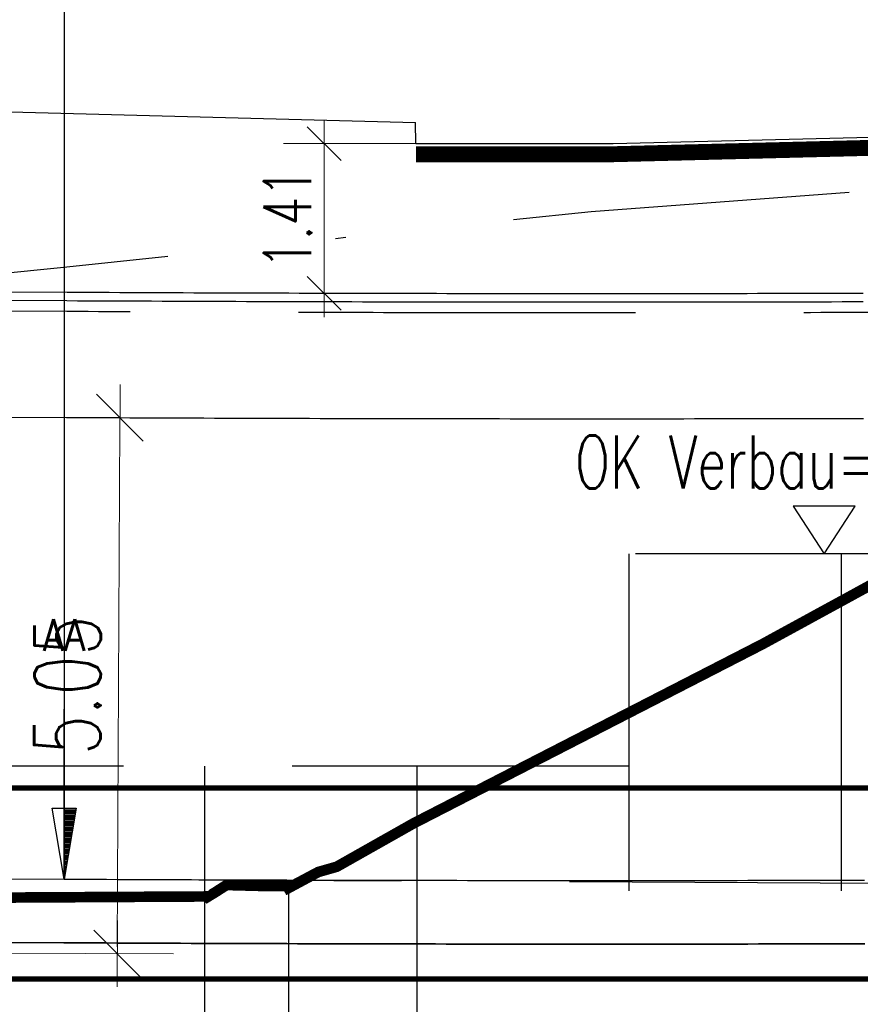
# Model space of a CAD drawing. Header units: metres. Extents: x 3458045 to 3462392, y 5482308 to 5484762.
# Tile 356 of 458: x 3461169.4 to 3461177.32, y 5483999.75 to 5484009.02. Entities that reach past the tile are written whole.
import ezdxf
from ezdxf.enums import TextEntityAlignment as Align

# ---------------------------------------------------------------- set-up
doc = ezdxf.new("R2010")
doc.units = ezdxf.units.M
doc.header["$PDMODE"] = 3
doc.header["$PDSIZE"] = 0.1
for name, pattern in [('AUSGEZOGEN', [2, 1, 1]), ('STRICHPUNKT2', [12.7, 6.35, -3.175, 0, -3.175]), ('VERDECKT', [9.525, 6.35, -3.175]), ('VERDECKT2', [4.7625, 3.175, -1.5875])]:
    doc.linetypes.add(name, pattern=pattern)
doc.layers.get('0').update_dxf_attribs({"linetype": 'CONTINUOUS'})
doc.layers.get('DEFPOINTS').update_dxf_attribs({"linetype": 'CONTINUOUS'})
for name, color, linetype in [('SP_BAUGRUBE-TEXT', 210, 'AUSGEZOGEN'), ('SP_BAUGRUBE-VERBAU', 210, 'AUSGEZOGEN'), ('SP_GELÄNDE-BESTAND', 251, 'CONTINUOUS'), ('SP_GELÄNDE-PLANUNG', 10, 'CONTINUOUS'), ('SP_GRADIENTE', 3, 'CONTINUOUS'), ('SP_Gradiente-Achse-6522', 92, 'STRICHPUNKT2'), ('SP_HW10', 170, 'VERDECKT'), ('SP_HW100', 170, 'VERDECKT'), ('SP_Tangentenband', 1, 'CONTINUOUS'), ('SP_Tunneldecke_L6-Verdeckt', 1, 'VERDECKT2'), ('SP_Tunneldecke_L7+8-Schnitt', 2, 'CONTINUOUS'), ('SP_Tunneldecke_Schutzebeton', 1, 'CONTINUOUS'), ('SP_Tunnelsohle_L6-Schnitt', 2, 'CONTINUOUS'), ('SP_VERM', 1, 'CONTINUOUS')]:
    doc.layers.add(name, color=color, linetype=linetype)
doc.layers.add('SP_HILF', color=6, linetype='CONTINUOUS', plot=False)
doc.layers.add('SP_Höhenplan-Beschriftung-Linien-Bestandsgelände', color=7, linetype='CONTINUOUS', lineweight=25)
doc.styles.add('SP_F', font='romans.shx', dxfattribs={"width": 0.7, "bigfont": 'sp_f.shx'})
doc.styles.get("Standard").update_dxf_attribs({"font": 'txt.shx'})
doc.dimstyles.new('SOFI18$0', dxfattribs={"dimtxt": 1.8, "dimasz": 0.18, "dimexe": 0.9, "dimexo": 0.625, "dimgap": 0.486, "dimtad": 1, "dimdec": 3, "dimrnd": 0.001, "dimzin": 1, "dimdsep": 46, "dimtxsty": 'SP_F', "dimblk1": 'SOF_BEMSTR1', "dimblk2": 'SOF_BEMSTR2', "dimsah": 1, "dimcen": 1.8, "dimse1": 1, "dimse2": 1, "dimclrd": 1, "dimclre": 1, "dimclrt": 7, "dimaunit": 2, "dimazin": 0, "dimtfac": 1, "dimtdec": 3, "dimtmove": 0, "dimatfit": 3, "dimfxl": 1, "dimtolj": 1, "dimtzin": 0, "dimlwd": 0, "dimlwe": 0, "dimarcsym": 0})
doc.dimstyles.new('SOFI25$0', dxfattribs={"dimtxt": 2.5, "dimasz": 0.25, "dimexe": 0.9, "dimexo": 0.625, "dimgap": 0.675, "dimtad": 1, "dimdec": 3, "dimrnd": 0.001, "dimzin": 1, "dimdsep": 46, "dimtxsty": 'SP_F', "dimblk1": 'SOF_BEMSTR1', "dimblk2": 'SOF_BEMSTR2', "dimsah": 1, "dimcen": 2.5, "dimse1": 1, "dimse2": 1, "dimclrd": 1, "dimclre": 1, "dimclrt": 1, "dimaunit": 2, "dimadec": 3, "dimazin": 0, "dimtfac": 1, "dimtdec": 3, "dimtmove": 0, "dimatfit": 3, "dimfxl": 1, "dimtolj": 1, "dimtzin": 0, "dimlwd": 0, "dimlwe": 0, "dimarcsym": 0})

# ---------------------------------------------------------------- blocks, each defined once
blk = doc.blocks.new('SYMB155')
at = {"color": 0, "linetype": 'ByBlock'}
for p, q in [((0, 0), (0, -2.4)), ((0, -0.02), (0.003, -0.02)), ((0, -0.04), (0.007, -0.04)), ((0, -0.06), (0.01, -0.06)), ((0, -0.08), (0.014, -0.08)), ((0, -0.1), (0.017, -0.1)), ((0, -0.12), (0.02, -0.12)), ((0, -0.14), (0.024, -0.14)), ((0, -0.16), (0.027, -0.16)), ((0, -0.18), (0.031, -0.18)), ((0, -0.2), (0.034, -0.2)), ((0, -0.22), (0.037, -0.22)), ((0, -0.24), (0.041, -0.24)), ((0, -0.26), (0.044, -0.26)), ((0, -0.28), (0.048, -0.28)), ((0, -0.3), (0.051, -0.3)), ((0, -0.32), (0.054, -0.32)), ((0, -0.34), (0.058, -0.34)), ((0, -0.36), (0.061, -0.36)), ((0, -0.38), (0.065, -0.38)), ((0, -0.4), (0.068, -0.4)), ((0, -0.42), (0.071, -0.42)), ((0, -0.44), (0.075, -0.44)), ((0, -0.46), (0.078, -0.46)), ((0, -0.48), (0.082, -0.48)), ((0, -0.5), (0.085, -0.5)), ((0, -0.52), (0.088, -0.52)), ((0, -0.54), (0.092, -0.54)), ((0, -0.56), (0.095, -0.56)), ((0, -0.58), (0.099, -0.58)), ((0, -0.6), (0.102, -0.6)), ((0, -0.62), (0.105, -0.62)), ((0, -0.64), (0.109, -0.64)), ((0, -0.66), (0.112, -0.66)), ((0, -0.68), (0.116, -0.68)), ((0, -0.7), (0.119, -0.7)), ((0, -0.72), (0.122, -0.72)), ((0, -0.74), (0.126, -0.74)), ((0, -0.76), (0.129, -0.76)), ((0, -0.78), (0.133, -0.78)), ((0, -0.8), (0.136, -0.8)), ((0, -0.82), (0.139, -0.82)), ((0, -0.84), (0.143, -0.84)), ((0, -0.86), (0.146, -0.86)), ((0, -0.88), (0.15, -0.88)), ((0, -0.9), (0.153, -0.9)), ((0, -0.92), (0.156, -0.92)), ((0, -0.94), (0.16, -0.94)), ((0, -0.96), (0.163, -0.96)), ((0, -0.98), (0.167, -0.98))]:
    blk.add_line(p, q, dxfattribs=at)
at = {"color": 0, "linetype": 'ByBlock', "flags": 128}
blk.add_lwpolyline([(0.17, -1), (0, 0), (-0.17, -1), (0.17, -1)], close=True, dxfattribs=at)
blk = doc.blocks.new('SOF_LEVELMARK_FINISHED')
at = {"color": 0, "linetype": 'Continuous'}
for p, q in [((0, 0), (-0.65, 1)), ((-0.65, 1), (0.65, 1)), ((0.65, 1), (0, 0))]:
    blk.add_line(p, q, dxfattribs=at)
blk = doc.blocks.new('SOF_BEMSTR1')
at = {"color": 0, "linetype": 'ByBlock', "lineweight": -2}
for p, q in [((0, 20), (0, -8.5)), ((3.535, 3.535), (-3.535, -3.535)), ((-5, 0), (5, 0))]:
    blk.add_line(p, q, dxfattribs=at)
blk = doc.blocks.new('SOF_BEMSTR2')
at = {"color": 0, "linetype": 'ByBlock', "lineweight": -2}
for p, q in [((0, -20), (0, 8.5)), ((3.535, 3.535), (-3.535, -3.535)), ((-5, 0), (5, 0))]:
    blk.add_line(p, q, dxfattribs=at)
blk = doc.blocks.new('*D384')
at = {"layer": 'DEFPOINTS', "color": 0, "linetype": 'AUSGEZOGEN', "transparency": 16777216}
for p in [(3461169.746, 5484005.2782), (3461169.022, 5484000.2321), (3461170.3193, 5484000.2257)]:
    blk.add_point(p, dxfattribs=at)
at = {"layer": 'SP_VERM', "color": 1, "linetype": 'AUSGEZOGEN', "lineweight": 0, "transparency": 16777216}
blk.add_line((3461170.3443, 5484005.2127), (3461170.3197, 5484000.2881), dxfattribs=at)
at = {"layer": 'SP_VERM', "color": 1, "linetype": 'AUSGEZOGEN', "lineweight": 0, "transparency": 16777216, "xscale": 0.0625, "yscale": 0.0625, "zscale": 0.0625}
for name, p, rotation in [('SOF_BEMSTR1', (3461170.3446, 5484005.2752), 89.71383150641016), ('SOF_BEMSTR2', (3461170.3193, 5484000.2257), 269.7138315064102)]:
    blk.add_blockref(name, p, dxfattribs=dict(at, rotation=rotation))
at = {"layer": 'SP_VERM', "color": 1, "linetype": 'AUSGEZOGEN', "transparency": 16777216, "insert": (3461169.8507, 5484002.7528), "char_height": 0.625, "attachment_point": 5, "rotation": 89.71383, "style": 'SP_F'}
blk.add_mtext('\\A1;\\A1;5.05{\\H.7x;\\S^ ;}', dxfattribs=at)
blk = doc.blocks.new('*D397')
at = {"layer": 'DEFPOINTS', "color": 0, "linetype": 'AUSGEZOGEN', "transparency": 16777216}
for p in [(3461172.9549, 5484007.8568), (3461172.2701, 5484006.4467), (3461172.9549, 5484006.4467)]:
    blk.add_point(p, dxfattribs=at)
at = {"layer": 'SP_VERM', "color": 1, "linetype": 'AUSGEZOGEN', "lineweight": 0, "transparency": 16777216}
blk.add_line((3461172.2701, 5484007.8118), (3461172.2701, 5484006.4917), dxfattribs=at)
at = {"layer": 'SP_VERM', "color": 1, "linetype": 'AUSGEZOGEN', "lineweight": 0, "transparency": 16777216, "xscale": 0.0450000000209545, "yscale": 0.0450000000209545, "zscale": 0.0450000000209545}
for name, p, rotation in [('SOF_BEMSTR2', (3461172.2701, 5484007.8568), 90), ('SOF_BEMSTR1', (3461172.2701, 5484006.4467), 270)]:
    blk.add_blockref(name, p, dxfattribs=dict(at, rotation=rotation))
at = {"layer": 'SP_VERM', "color": 7, "linetype": 'AUSGEZOGEN', "transparency": 16777216, "insert": (3461171.9236, 5484007.1518), "char_height": 0.45, "attachment_point": 5, "rotation": 90, "style": 'SP_F'}
blk.add_mtext('\\A1;\\A1;1.41{\\H.7x;\\S^ ;}', dxfattribs=at)

msp = doc.modelspace()

# ---------------------------------------------------------------- linework, layer by layer
at = {"layer": 'SP_BAUGRUBE-VERBAU', "linetype": 'VERDECKT2'}
for p, q in [((3461175.1417, 5484003.9926), (3461175.1417, 5483993.1369)), ((3461183.1417, 5484003.9926), (3461175.1417, 5484003.9926)), ((3461177.1417, 5484003.9926), (3461177.1417, 5483993.1369)), ((3461175.1417, 5484001.9926), (3461162.7094, 5484001.9926)), ((3461171.1417, 5484001.9926), (3461171.1417, 5483993.1369)), ((3461173.1417, 5484001.9926), (3461173.1417, 5483993.1369))]:
    msp.add_line(p, q, dxfattribs=at)
at = {"layer": 'SP_GELÄNDE-BESTAND', "const_width": 0.1}
msp.add_lwpolyline([(3461169.1844, 5484000.7531), (3461171.1637, 5484000.7642), (3461171.1694, 5484000.7586), (3461171.2351, 5484000.7985), (3461171.3497, 5484000.8718), (3461171.732, 5484000.8618), (3461171.9235, 5484000.8625), (3461171.9335, 5484000.8434), (3461172.2144, 5484000.9945), (3461172.388, 5484001.044), (3461173.1096, 5484001.4515), (3461174.1844, 5484002.0034), (3461176.4046, 5484003.1436), (3461178.4571, 5484004.2643), (3461179.17, 5484004.6505), (3461179.1844, 5484004.652), (3461180.4155, 5484004.7871), (3461180.783, 5484004.7871), (3461181.9652, 5484004.7871), (3461182.0104, 5484004.7871), (3461183.9349, 5484004.7871), (3461184.1844, 5484004.7871), (3461186.2954, 5484004.7871), (3461187.1142, 5484004.793)], dxfattribs=at)
at = {"layer": 'SP_GELÄNDE-PLANUNG', "color": 2}
for p in [(3461166.6304, 5484008.2271), (3461173.1345, 5484007.8568)]:
    msp.add_line(p, (3461173.1304, 5484008.0568), dxfattribs=at)
at = {"layer": 'SP_GELÄNDE-PLANUNG', "color": 253, "linetype": 'AUSGEZOGEN', "const_width": 0.15}
msp.add_lwpolyline([(3461173.1345, 5484007.7568), (3461174.9927, 5484007.7568), (3461184.3099, 5484007.9869)], dxfattribs=at)
at = {"layer": 'SP_GELÄNDE-PLANUNG', "color": 2}
msp.add_lwpolyline([(3461173.1345, 5484007.8568), (3461174.9915, 5484007.8568), (3461184.3075, 5484008.0868)], dxfattribs=at)
at = {"layer": 'SP_GRADIENTE'}
msp.add_lwpolyline([(3461143.9685, 5484001.0571), (3461169.8189, 5484000.9278), (3461169.9189, 5484000.9273), (3461170.0189, 5484000.9268), (3461170.1189, 5484000.9263), (3461170.2189, 5484000.9259), (3461170.3189, 5484000.9254), (3461170.4189, 5484000.925), (3461170.5189, 5484000.9245), (3461170.6189, 5484000.9241), (3461170.7189, 5484000.9237), (3461170.8189, 5484000.9233), (3461170.9189, 5484000.9229), (3461171.0189, 5484000.9225), (3461171.1189, 5484000.9221), (3461171.2189, 5484000.9218), (3461171.3189, 5484000.9214), (3461171.4189, 5484000.9211), (3461171.5189, 5484000.9207), (3461171.6189, 5484000.9204), (3461171.7189, 5484000.9201), (3461171.8189, 5484000.9198), (3461171.9189, 5484000.9195), (3461172.0189, 5484000.9192), (3461172.1189, 5484000.9189), (3461172.2189, 5484000.9187), (3461172.3189, 5484000.9184), (3461172.4189, 5484000.9182), (3461172.5189, 5484000.9179), (3461172.6189, 5484000.9177), (3461172.7189, 5484000.9175), (3461172.8189, 5484000.9173), (3461172.9189, 5484000.9171), (3461173.0189, 5484000.9169), (3461173.1189, 5484000.9167), (3461173.2189, 5484000.9165), (3461173.3189, 5484000.9164), (3461173.4189, 5484000.9162), (3461173.5189, 5484000.9161), (3461173.6189, 5484000.916), (3461173.7189, 5484000.9158), (3461173.8189, 5484000.9157), (3461173.9189, 5484000.9156), (3461174.0189, 5484000.9155), (3461174.1189, 5484000.9155), (3461174.2189, 5484000.9154), (3461174.3189, 5484000.9153), (3461174.4189, 5484000.9153), (3461174.5189, 5484000.9152), (3461174.6189, 5484000.9152), (3461174.7189, 5484000.9152), (3461174.8189, 5484000.9152), (3461174.8619, 5484000.9152), (3461174.9619, 5484000.9152), (3461175.0619, 5484000.9152), (3461175.1619, 5484000.9152), (3461175.2619, 5484000.9153), (3461175.3619, 5484000.9153), (3461175.4619, 5484000.9154), (3461175.5619, 5484000.9154), (3461175.6619, 5484000.9155), (3461175.7619, 5484000.9156), (3461175.8619, 5484000.9157), (3461175.9619, 5484000.9158), (3461176.0619, 5484000.9159), (3461176.1619, 5484000.916), (3461176.2619, 5484000.9162), (3461176.3619, 5484000.9163), (3461176.4619, 5484000.9165), (3461176.5619, 5484000.9166), (3461176.6619, 5484000.9168), (3461176.7619, 5484000.917), (3461176.8619, 5484000.9172), (3461176.9619, 5484000.9174), (3461177.0619, 5484000.9176), (3461177.1619, 5484000.9178), (3461177.2619, 5484000.918), (3461177.3619, 5484000.9183)], dxfattribs=at)
at = {"layer": 'SP_Gradiente-Achse-6522', "ltscale": 0.5, "flags": 128}
msp.add_lwpolyline([(3461154.7845, 5484005.5221), (3461159.7845, 5484005.6371), (3461164.7845, 5484006.1642), (3461169.7845, 5484006.6912), (3461174.7845, 5484007.2183), (3461179.7845, 5484007.5894), (3461184.7845, 5484007.7385), (3461189.7845, 5484007.8473), (3461194.7845, 5484007.9524), (3461199.7845, 5484008.0576), (3461204.7845, 5484008.1637), (3461209.7845, 5484008.2711), (3461214.7845, 5484008.3803), (3461219.7845, 5484008.4914), (3461224.7845, 5484008.6048), (3461229.7845, 5484008.7207), (3461234.7845, 5484008.8394), (3461239.8794, 5484008.9265), (3461244.8794, 5484009.0516), (3461249.7845, 5484009.215), (3461254.7845, 5484009.3479), (3461259.7845, 5484009.4852), (3461264.7845, 5484009.6273), (3461269.7845, 5484009.7744), (3461274.7845, 5484009.9266), (3461279.7845, 5484010.0833), (3461284.7845, 5484010.2431), (3461289.7845, 5484010.4056), (3461294.7845, 5484010.5707), (3461299.7845, 5484010.7382), (3461304.7845, 5484010.908), (3461309.7845, 5484011.08), (3461314.7845, 5484011.254), (3461319.7845, 5484011.4298), (3461324.7845, 5484011.6084), (3461329.7845, 5484011.7878), (3461334.7845, 5484011.9671), (3461339.7845, 5484012.1464), (3461344.7845, 5484012.3256), (3461349.7845, 5484012.5049), (3461354.7845, 5484012.6841), (3461359.7845, 5484012.8633), (3461364.7845, 5484013.0425), (3461369.7845, 5484013.2216), (3461374.7845, 5484013.4007), (3461379.7845, 5484013.5798), (3461384.7845, 5484013.7588), (3461389.7845, 5484013.9379), (3461394.7845, 5484014.1169), (3461399.7845, 5484014.2958), (3461404.7845, 5484014.4749), (3461409.7845, 5484014.6557), (3461414.7845, 5484014.8386), (3461419.7845, 5484015.0216), (3461424.7845, 5484015.1987), (3461429.7845, 5484015.3693), (3461434.7845, 5484015.5329), (3461439.7845, 5484015.6881), (3461444.7845, 5484015.8345), (3461449.7845, 5484015.972), (3461454.7845, 5484016.1008), (3461459.7845, 5484016.2207), (3461464.7845, 5484016.3317), (3461469.7845, 5484016.4339), (3461474.7845, 5484016.5273), (3461479.7845, 5484016.6119), (3461484.7845, 5484016.6876), (3461489.7845, 5484016.7545), (3461494.7845, 5484016.8125), (3461499.7845, 5484016.8617), (3461504.7845, 5484016.9021), (3461509.7845, 5484016.9337), (3461514.7845, 5484016.9564), (3461519.7845, 5484016.9703), (3461524.7845, 5484016.9753), (3461529.7845, 5484016.9715), (3461534.7845, 5484016.9585), (3461539.7845, 5484016.9367), (3461544.7845, 5484016.915), (3461549.7845, 5484016.8975), (3461554.7845, 5484016.8843), (3461559.7845, 5484016.8754), (3461564.7845, 5484016.8709), (3461569.7845, 5484016.8708), (3461574.7845, 5484016.875), (3461579.7845, 5484016.8835), (3461584.7845, 5484016.8964), (3461589.7845, 5484016.9137), (3461594.7845, 5484016.9353), (3461599.7845, 5484016.9612), (3461604.7845, 5484016.9903), (3461609.7845, 5484017.0196), (3461614.7845, 5484017.0488), (3461619.7845, 5484017.0781), (3461624.7845, 5484017.1073)], dxfattribs=at)
at = {"layer": 'SP_HILF', "color": 1}
msp.add_lwpolyline([(3461177.3634, 5484000.3183), (3461177.2633, 5484000.318), (3461177.1633, 5484000.3178), (3461177.0632, 5484000.3176), (3461176.9632, 5484000.3174), (3461176.8631, 5484000.3172), (3461176.763, 5484000.317), (3461176.663, 5484000.3168), (3461176.5629, 5484000.3166), (3461176.4629, 5484000.3165), (3461176.3628, 5484000.3163), (3461176.2627, 5484000.3162), (3461176.1627, 5484000.316), (3461176.0626, 5484000.3159), (3461175.9626, 5484000.3158), (3461175.8625, 5484000.3157), (3461175.7624, 5484000.3156), (3461175.6624, 5484000.3155), (3461175.5623, 5484000.3154), (3461175.4623, 5484000.3154), (3461175.3622, 5484000.3153), (3461175.2621, 5484000.3153), (3461175.1621, 5484000.3152), (3461175.062, 5484000.3152), (3461174.962, 5484000.3152), (3461174.8619, 5484000.3152), (3461174.7188, 5484000.3152), (3461174.6187, 5484000.3152), (3461174.5187, 5484000.3152), (3461174.4186, 5484000.3153), (3461174.3186, 5484000.3153), (3461174.2185, 5484000.3154), (3461174.1184, 5484000.3155), (3461174.0184, 5484000.3155), (3461173.9183, 5484000.3156), (3461173.8183, 5484000.3157), (3461173.7182, 5484000.3158), (3461173.6182, 5484000.316), (3461173.5181, 5484000.3161), (3461173.418, 5484000.3162), (3461173.318, 5484000.3164), (3461173.2179, 5484000.3165), (3461173.1179, 5484000.3167), (3461173.0178, 5484000.3169), (3461172.9177, 5484000.3171), (3461172.8177, 5484000.3173), (3461172.7176, 5484000.3175), (3461172.6176, 5484000.3177), (3461172.5175, 5484000.3179), (3461172.4174, 5484000.3182), (3461172.3174, 5484000.3184), (3461172.2173, 5484000.3187), (3461172.1173, 5484000.3189), (3461172.0172, 5484000.3192), (3461171.9171, 5484000.3195), (3461171.8171, 5484000.3198), (3461171.717, 5484000.3201), (3461171.617, 5484000.3204), (3461171.5169, 5484000.3207), (3461171.4168, 5484000.3211), (3461171.3168, 5484000.3214), (3461171.2167, 5484000.3218), (3461171.1167, 5484000.3221), (3461171.0166, 5484000.3225), (3461170.9165, 5484000.3229), (3461170.8165, 5484000.3233), (3461170.7164, 5484000.3237), (3461170.6164, 5484000.3241), (3461170.5163, 5484000.3245), (3461170.4162, 5484000.325), (3461170.3162, 5484000.3254), (3461170.2161, 5484000.3259), (3461170.1161, 5484000.3264), (3461170.016, 5484000.3268), (3461169.916, 5484000.3273), (3461169.8159, 5484000.3278), (3461165.7254, 5484000.3483)], dxfattribs=at)
at = {"layer": 'SP_HW10', "lineweight": 30, "const_width": 0.05}
msp.add_lwpolyline([(3460947.0765, 5483999.9867), (3461463.4646, 5483999.9867)], dxfattribs=at)
at = {"layer": 'SP_HW100', "lineweight": 30, "const_width": 0.05}
msp.add_lwpolyline([(3460947.0765, 5484001.7867), (3461463.4646, 5484001.7867)], dxfattribs=at)
at = {"layer": 'SP_Höhenplan-Beschriftung-Linien-Bestandsgelände'}
msp.add_line((3461171.9335, 5484000.8434), (3461171.9335, 5483956.0493), dxfattribs=at)
at = {"layer": 'SP_Tangentenband', "color": 1}
msp.add_line((3461169.819, 5484036.6433), (3461169.819, 5484000.9278), dxfattribs=at)
at = {"layer": 'SP_Tangentenband', "color": 7, "linetype": 'VERDECKT2'}
msp.add_lwpolyline([(3461169.8189, 5484000.9278), (3461202.319, 5484000.7653), (3461234.819, 5484002.6973)], dxfattribs=at)
at = {"layer": 'SP_Tunneldecke_L6-Verdeckt', "flags": 128}
msp.add_lwpolyline([(3461167.2655, 5484006.2906), (3461169.8457, 5484006.2777), (3461169.9454, 5484006.2772), (3461170.0449, 5484006.2768), (3461170.1443, 5484006.2763), (3461170.2438, 5484006.2758), (3461170.3433, 5484006.2754), (3461170.4428, 5484006.2749), (3461170.5422, 5484006.2745), (3461170.6417, 5484006.2741), (3461170.7412, 5484006.2737), (3461170.8406, 5484006.2733), (3461170.9401, 5484006.2729), (3461171.0396, 5484006.2725), (3461171.139, 5484006.2721), (3461171.2385, 5484006.2717), (3461171.338, 5484006.2714), (3461171.4374, 5484006.271), (3461171.5369, 5484006.2707), (3461171.6364, 5484006.2704), (3461171.7359, 5484006.2701), (3461171.8353, 5484006.2698), (3461171.9348, 5484006.2695), (3461172.0343, 5484006.2692), (3461172.1337, 5484006.2689), (3461172.2332, 5484006.2686), (3461172.3327, 5484006.2684), (3461172.4321, 5484006.2681), (3461172.5316, 5484006.2679), (3461172.6311, 5484006.2677), (3461172.7306, 5484006.2675), (3461172.83, 5484006.2672), (3461172.9295, 5484006.2671), (3461173.029, 5484006.2669), (3461173.1284, 5484006.2667), (3461173.2279, 5484006.2665), (3461173.3274, 5484006.2664), (3461173.4268, 5484006.2662), (3461173.5263, 5484006.2661), (3461173.6258, 5484006.266), (3461173.7252, 5484006.2658), (3461173.8247, 5484006.2657), (3461173.9242, 5484006.2656), (3461174.0237, 5484006.2655), (3461174.1231, 5484006.2655), (3461174.2226, 5484006.2654), (3461174.3221, 5484006.2653), (3461174.4215, 5484006.2653), (3461174.521, 5484006.2652), (3461174.6205, 5484006.2652), (3461174.7199, 5484006.2652), (3461174.8194, 5484006.2652), (3461174.8621, 5484006.2652), (3461174.9617, 5484006.2652), (3461175.0611, 5484006.2652), (3461175.1606, 5484006.2652), (3461175.2601, 5484006.2653), (3461175.3596, 5484006.2653), (3461175.459, 5484006.2654), (3461175.5585, 5484006.2654), (3461175.658, 5484006.2655), (3461175.7574, 5484006.2656), (3461175.8569, 5484006.2657), (3461175.9564, 5484006.2658), (3461176.0558, 5484006.2659), (3461176.1553, 5484006.266), (3461176.2548, 5484006.2662), (3461176.3542, 5484006.2663), (3461176.4537, 5484006.2665), (3461176.5532, 5484006.2666), (3461176.6527, 5484006.2668), (3461176.7521, 5484006.267), (3461176.8516, 5484006.2672), (3461176.9511, 5484006.2674), (3461177.0505, 5484006.2676), (3461177.15, 5484006.2678), (3461177.2495, 5484006.268), (3461177.3489, 5484006.2683), (3461177.4484, 5484006.2685), (3461177.5479, 5484006.2688), (3461177.6474, 5484006.2691), (3461177.7468, 5484006.2693), (3461177.8463, 5484006.2696), (3461177.9458, 5484006.2699), (3461178.0452, 5484006.2702), (3461178.1447, 5484006.2706), (3461178.2442, 5484006.2709), (3461178.3436, 5484006.2712), (3461178.4431, 5484006.2716), (3461178.5426, 5484006.2719), (3461178.642, 5484006.2723), (3461178.7415, 5484006.2727), (3461178.841, 5484006.2731), (3461178.9405, 5484006.2735), (3461179.0399, 5484006.2739), (3461179.1394, 5484006.2743), (3461179.2389, 5484006.2747), (3461179.3383, 5484006.2752), (3461179.4378, 5484006.2756), (3461179.5373, 5484006.2761), (3461179.6367, 5484006.2766), (3461179.7362, 5484006.277), (3461179.8357, 5484006.2775), (3461179.9352, 5484006.278), (3461180.0346, 5484006.2785), (3461180.1341, 5484006.279), (3461180.2336, 5484006.2796), (3461180.333, 5484006.2801), (3461180.4325, 5484006.2807), (3461180.532, 5484006.2812), (3461180.6314, 5484006.2818), (3461180.7309, 5484006.2824), (3461180.8304, 5484006.2829), (3461180.9299, 5484006.2835), (3461181.0293, 5484006.2841), (3461181.1288, 5484006.2848), (3461181.2283, 5484006.2854), (3461181.3277, 5484006.286), (3461181.4272, 5484006.2867), (3461181.5267, 5484006.2873), (3461181.6261, 5484006.288), (3461181.7256, 5484006.2887), (3461181.8251, 5484006.2894), (3461181.9245, 5484006.2901), (3461182.024, 5484006.2908), (3461182.1235, 5484006.2915), (3461182.223, 5484006.2922), (3461182.3224, 5484006.2929), (3461182.4219, 5484006.2937), (3461182.5214, 5484006.2944), (3461182.6208, 5484006.2952), (3461182.7203, 5484006.296), (3461182.8198, 5484006.2968), (3461182.9192, 5484006.2975), (3461183.0187, 5484006.2984), (3461183.1182, 5484006.2992), (3461183.2177, 5484006.3), (3461183.3171, 5484006.3008), (3461183.4166, 5484006.3017), (3461183.5161, 5484006.3025), (3461183.6155, 5484006.3034), (3461183.715, 5484006.3043), (3461183.8145, 5484006.3051), (3461183.9139, 5484006.306), (3461184.0134, 5484006.3069), (3461184.1129, 5484006.3078), (3461184.2123, 5484006.3088), (3461184.3118, 5484006.3097), (3461184.4113, 5484006.3106), (3461184.5108, 5484006.3116), (3461184.6102, 5484006.3126), (3461184.7097, 5484006.3135), (3461184.8092, 5484006.3145), (3461184.9086, 5484006.3155), (3461185.0081, 5484006.3165), (3461185.1076, 5484006.3175), (3461185.207, 5484006.3185), (3461185.3065, 5484006.3196), (3461185.406, 5484006.3206), (3461185.5055, 5484006.3217), (3461185.6049, 5484006.3227), (3461185.7044, 5484006.3238), (3461185.8039, 5484006.3249), (3461185.9033, 5484006.326), (3461186.0028, 5484006.327), (3461186.1023, 5484006.3282), (3461186.2017, 5484006.3293), (3461186.3012, 5484006.3304), (3461186.4007, 5484006.3315), (3461186.5001, 5484006.3327), (3461186.5996, 5484006.3339), (3461186.6991, 5484006.335), (3461186.7986, 5484006.3362), (3461186.898, 5484006.3374), (3461186.9975, 5484006.3386), (3461187.097, 5484006.3398), (3461187.1964, 5484006.341), (3461187.2959, 5484006.3422), (3461187.3954, 5484006.3435), (3461187.4948, 5484006.3447), (3461187.5943, 5484006.346), (3461187.6938, 5484006.3473), (3461187.7933, 5484006.3485), (3461187.8927, 5484006.3498), (3461187.9922, 5484006.3511), (3461188.0917, 5484006.3524), (3461188.1911, 5484006.3537), (3461188.2906, 5484006.3551), (3461188.3901, 5484006.3564), (3461188.4895, 5484006.3577), (3461188.589, 5484006.3591), (3461188.6885, 5484006.3605), (3461188.788, 5484006.3618), (3461188.8874, 5484006.3632), (3461188.9869, 5484006.3646), (3461189.0864, 5484006.366), (3461189.1858, 5484006.3674), (3461189.2853, 5484006.3689), (3461189.3848, 5484006.3703), (3461189.4842, 5484006.3718), (3461189.5837, 5484006.3732), (3461189.6832, 5484006.3747), (3461189.7826, 5484006.3761), (3461189.8821, 5484006.3776), (3461189.9816, 5484006.3791), (3461190.0811, 5484006.3806), (3461190.1805, 5484006.3821), (3461190.28, 5484006.3837), (3461190.3795, 5484006.3852), (3461190.4789, 5484006.3867), (3461190.5784, 5484006.3883), (3461190.6779, 5484006.3899), (3461190.7773, 5484006.3914), (3461190.8768, 5484006.393), (3461190.9763, 5484006.3946), (3461191.0758, 5484006.3962), (3461191.1752, 5484006.3978), (3461191.2747, 5484006.3994), (3461191.3742, 5484006.4011), (3461191.4736, 5484006.4027), (3461191.5731, 5484006.4044), (3461191.6726, 5484006.406), (3461191.772, 5484006.4077), (3461191.8715, 5484006.4094), (3461191.971, 5484006.4111), (3461192.0705, 5484006.4128), (3461192.1699, 5484006.4145), (3461192.2694, 5484006.4162), (3461192.3689, 5484006.4179), (3461192.4683, 5484006.4197), (3461192.5678, 5484006.4214), (3461192.6673, 5484006.4232), (3461192.7667, 5484006.425), (3461192.8662, 5484006.4267), (3461192.9657, 5484006.4285), (3461193.0652, 5484006.4303), (3461193.1646, 5484006.4321), (3461193.2641, 5484006.434), (3461193.3636, 5484006.4358), (3461193.463, 5484006.4376), (3461193.5625, 5484006.4395), (3461193.662, 5484006.4413), (3461193.7614, 5484006.4432), (3461193.8609, 5484006.4451), (3461193.9604, 5484006.447), (3461194.0599, 5484006.4489), (3461194.1593, 5484006.4508), (3461194.2588, 5484006.4527), (3461194.3583, 5484006.4546), (3461194.4577, 5484006.4566), (3461194.5572, 5484006.4585), (3461194.6567, 5484006.4605), (3461194.7561, 5484006.4624), (3461194.8556, 5484006.4644), (3461194.9551, 5484006.4664), (3461195.0545, 5484006.4684), (3461195.154, 5484006.4704), (3461195.2535, 5484006.4724), (3461195.353, 5484006.4745), (3461195.4524, 5484006.4765), (3461195.5519, 5484006.4785), (3461195.6514, 5484006.4806), (3461195.7508, 5484006.4827), (3461195.8503, 5484006.4847), (3461195.9498, 5484006.4868), (3461196.0492, 5484006.4889), (3461196.1487, 5484006.491), (3461196.2482, 5484006.4931), (3461196.3477, 5484006.4953), (3461196.4471, 5484006.4974), (3461196.5466, 5484006.4995), (3461196.6461, 5484006.5017), (3461196.7455, 5484006.5039), (3461196.845, 5484006.506), (3461196.9445, 5484006.5082), (3461197.0439, 5484006.5104), (3461197.1434, 5484006.5126), (3461197.2429, 5484006.5148), (3461197.3424, 5484006.5171), (3461197.4418, 5484006.5193), (3461197.5413, 5484006.5215), (3461197.6408, 5484006.5238), (3461197.7402, 5484006.5261), (3461197.8397, 5484006.5283), (3461197.9392, 5484006.5306), (3461198.0386, 5484006.5329), (3461198.1381, 5484006.5352), (3461198.2376, 5484006.5375), (3461198.3371, 5484006.5398), (3461198.4365, 5484006.5422), (3461198.536, 5484006.5445), (3461198.6355, 5484006.5469), (3461198.7349, 5484006.5492), (3461198.8344, 5484006.5516), (3461198.9339, 5484006.554), (3461199.0333, 5484006.5564), (3461199.1328, 5484006.5588), (3461199.2323, 5484006.5612), (3461199.3318, 5484006.5636), (3461199.4312, 5484006.566), (3461199.5307, 5484006.5685), (3461199.6302, 5484006.5709), (3461199.7296, 5484006.5734), (3461199.8291, 5484006.5759), (3461199.9286, 5484006.5783), (3461200.028, 5484006.5808), (3461200.1275, 5484006.5833), (3461200.227, 5484006.5858), (3461200.3265, 5484006.5884), (3461200.4259, 5484006.5909), (3461200.5254, 5484006.5934), (3461200.6249, 5484006.596), (3461200.7243, 5484006.5985), (3461200.8238, 5484006.6011), (3461200.9233, 5484006.6037), (3461201.0227, 5484006.6063), (3461201.1222, 5484006.6089), (3461201.2217, 5484006.6115), (3461201.3212, 5484006.6141), (3461201.4206, 5484006.6167), (3461201.5201, 5484006.6194), (3461201.6196, 5484006.622), (3461201.719, 5484006.6247), (3461201.8185, 5484006.6273), (3461201.918, 5484006.63), (3461202.0175, 5484006.6327), (3461202.1169, 5484006.6354), (3461202.2164, 5484006.6381), (3461202.3159, 5484006.6408), (3461202.4153, 5484006.6436), (3461202.5148, 5484006.6463), (3461202.6143, 5484006.649), (3461202.7137, 5484006.6518), (3461202.8132, 5484006.6546), (3461202.9127, 5484006.6573), (3461203.0122, 5484006.6601), (3461203.1116, 5484006.6629), (3461203.2111, 5484006.6657), (3461203.3106, 5484006.6685), (3461203.41, 5484006.6714), (3461203.5095, 5484006.6742), (3461203.609, 5484006.677), (3461203.7084, 5484006.6799), (3461203.8079, 5484006.6828), (3461203.9074, 5484006.6856), (3461204.0069, 5484006.6885), (3461204.1063, 5484006.6914), (3461204.2058, 5484006.6943), (3461204.3053, 5484006.6972), (3461204.4047, 5484006.7002), (3461204.5042, 5484006.7031), (3461204.6037, 5484006.706), (3461204.7031, 5484006.709), (3461204.8026, 5484006.712), (3461204.9021, 5484006.7149), (3461205.0016, 5484006.7179), (3461205.101, 5484006.7209), (3461205.2005, 5484006.7239), (3461205.3, 5484006.7269), (3461205.3994, 5484006.7299), (3461205.4989, 5484006.733), (3461205.5984, 5484006.736), (3461205.6978, 5484006.7391), (3461205.7973, 5484006.7421), (3461205.8968, 5484006.7452), (3461205.9963, 5484006.7483), (3461206.0957, 5484006.7514), (3461206.1952, 5484006.7545), (3461206.2947, 5484006.7576), (3461206.3941, 5484006.7607), (3461206.4936, 5484006.7638), (3461206.5931, 5484006.767), (3461206.6926, 5484006.7701), (3461206.792, 5484006.7733), (3461206.8915, 5484006.7765), (3461206.991, 5484006.7797), (3461207.0904, 5484006.7828), (3461207.1899, 5484006.786), (3461207.2894, 5484006.7893), (3461207.3888, 5484006.7925), (3461207.4883, 5484006.7957), (3461207.5878, 5484006.7989), (3461207.6873, 5484006.8022), (3461207.7867, 5484006.8055), (3461207.8862, 5484006.8087), (3461207.9857, 5484006.812), (3461208.0851, 5484006.8153), (3461208.1846, 5484006.8186), (3461208.2841, 5484006.8219), (3461208.3835, 5484006.8252), (3461208.483, 5484006.8285), (3461208.5825, 5484006.8319), (3461208.682, 5484006.8352), (3461208.7814, 5484006.8386), (3461208.8809, 5484006.842), (3461208.9804, 5484006.8453), (3461209.0798, 5484006.8487), (3461209.1793, 5484006.8521), (3461209.2788, 5484006.8555), (3461209.3783, 5484006.8589), (3461209.4777, 5484006.8624), (3461209.5772, 5484006.8658), (3461209.6767, 5484006.8693), (3461209.7761, 5484006.8727), (3461209.8756, 5484006.8762), (3461209.9751, 5484006.8797), (3461210.0745, 5484006.8831), (3461210.174, 5484006.8866), (3461210.2735, 5484006.8901), (3461210.373, 5484006.8937), (3461210.4724, 5484006.8972), (3461210.5719, 5484006.9007), (3461210.6714, 5484006.9043), (3461210.7708, 5484006.9078), (3461210.8703, 5484006.9114), (3461210.9698, 5484006.915), (3461211.0693, 5484006.9185), (3461211.1687, 5484006.9221), (3461211.2682, 5484006.9257), (3461211.3677, 5484006.9294), (3461211.4671, 5484006.933), (3461211.5666, 5484006.9366), (3461211.6661, 5484006.9403), (3461211.7655, 5484006.9439), (3461211.865, 5484006.9476), (3461211.9645, 5484006.9513), (3461212.064, 5484006.9549), (3461212.1634, 5484006.9586), (3461212.2629, 5484006.9623), (3461212.3624, 5484006.9661), (3461212.4618, 5484006.9698), (3461212.5613, 5484006.9735), (3461212.6608, 5484006.9772), (3461212.7603, 5484006.981), (3461212.8597, 5484006.9848), (3461212.9592, 5484006.9885), (3461213.0587, 5484006.9923), (3461213.1581, 5484006.9961), (3461213.2576, 5484006.9999), (3461213.3571, 5484007.0037), (3461213.4565, 5484007.0075), (3461213.556, 5484007.0114), (3461213.6555, 5484007.0152), (3461213.755, 5484007.0191), (3461213.8544, 5484007.0229), (3461213.9539, 5484007.0268), (3461214.0534, 5484007.0307), (3461214.1528, 5484007.0346), (3461214.2523, 5484007.0385), (3461214.3518, 5484007.0424), (3461214.4513, 5484007.0463), (3461214.5507, 5484007.0502), (3461214.6502, 5484007.0542), (3461214.7497, 5484007.0581), (3461214.8491, 5484007.0621), (3461214.9486, 5484007.0661), (3461215.0481, 5484007.07), (3461215.1476, 5484007.074), (3461215.247, 5484007.078), (3461215.3465, 5484007.082), (3461215.446, 5484007.0861), (3461215.5454, 5484007.0901), (3461215.6449, 5484007.0941), (3461215.7444, 5484007.0982), (3461215.8438, 5484007.1022), (3461215.9433, 5484007.1063), (3461216.0428, 5484007.1104), (3461216.1423, 5484007.1145), (3461216.2417, 5484007.1186), (3461216.3412, 5484007.1227), (3461216.4407, 5484007.1268), (3461216.5401, 5484007.1309), (3461216.6396, 5484007.135), (3461216.7391, 5484007.1392), (3461216.8386, 5484007.1434), (3461216.938, 5484007.1475), (3461217.0375, 5484007.1517), (3461217.137, 5484007.1559), (3461217.2364, 5484007.1601), (3461217.3359, 5484007.1643), (3461217.4354, 5484007.1685), (3461217.5349, 5484007.1727), (3461217.6343, 5484007.177), (3461217.7338, 5484007.1812), (3461217.8333, 5484007.1855), (3461217.9327, 5484007.1897), (3461218.0322, 5484007.194), (3461218.1317, 5484007.1983), (3461218.2312, 5484007.2026), (3461218.3306, 5484007.2069), (3461218.4301, 5484007.2112), (3461218.5296, 5484007.2155), (3461218.629, 5484007.2199), (3461218.7285, 5484007.2242), (3461218.828, 5484007.2286), (3461218.9274, 5484007.2329), (3461219.0269, 5484007.2373), (3461219.1264, 5484007.2417), (3461219.2259, 5484007.2461), (3461219.3253, 5484007.2505), (3461219.4248, 5484007.2549), (3461219.5243, 5484007.2593), (3461219.6237, 5484007.2637), (3461219.7232, 5484007.2682), (3461219.8227, 5484007.2726), (3461219.9222, 5484007.2771), (3461220.0216, 5484007.2816), (3461220.1211, 5484007.2861), (3461220.2206, 5484007.2906), (3461220.32, 5484007.2951), (3461220.4195, 5484007.2996), (3461220.519, 5484007.3041), (3461220.6185, 5484007.3086), (3461220.7179, 5484007.3132), (3461220.8174, 5484007.3177), (3461220.9169, 5484007.3223), (3461221.0163, 5484007.3268), (3461221.1158, 5484007.3314), (3461221.2153, 5484007.336), (3461221.3148, 5484007.3406), (3461221.4142, 5484007.3452), (3461221.5137, 5484007.3499), (3461221.6132, 5484007.3545), (3461221.7126, 5484007.3591), (3461221.8121, 5484007.3638), (3461221.9116, 5484007.3684), (3461222.0111, 5484007.3731), (3461222.1105, 5484007.3778), (3461222.21, 5484007.3825), (3461222.3095, 5484007.3872), (3461222.4089, 5484007.3919), (3461222.5084, 5484007.3966), (3461222.6079, 5484007.4013), (3461222.7074, 5484007.4061), (3461222.8068, 5484007.4108), (3461222.9063, 5484007.4156), (3461223.0058, 5484007.4203), (3461223.1052, 5484007.4251), (3461223.2047, 5484007.4299), (3461223.3042, 5484007.4347), (3461223.4037, 5484007.4395), (3461223.5031, 5484007.4443), (3461223.6026, 5484007.4492), (3461223.7021, 5484007.454), (3461223.8015, 5484007.4588), (3461223.901, 5484007.4637), (3461224.0005, 5484007.4686), (3461224.1, 5484007.4734), (3461224.1994, 5484007.4783), (3461224.2989, 5484007.4832), (3461224.3984, 5484007.4881), (3461224.4978, 5484007.4931), (3461224.5973, 5484007.498), (3461224.6968, 5484007.5029), (3461224.7963, 5484007.5079), (3461224.8957, 5484007.5128), (3461224.9952, 5484007.5178), (3461225.0947, 5484007.5228), (3461225.1941, 5484007.5277), (3461225.2936, 5484007.5327), (3461225.3931, 5484007.5377), (3461225.4926, 5484007.5428), (3461225.592, 5484007.5478), (3461225.6915, 5484007.5528), (3461225.791, 5484007.5579), (3461225.8904, 5484007.5629), (3461225.9899, 5484007.568), (3461226.0894, 5484007.5731), (3461226.1889, 5484007.5781), (3461226.2883, 5484007.5832), (3461226.3878, 5484007.5883), (3461226.4873, 5484007.5935), (3461226.5867, 5484007.5986), (3461226.6862, 5484007.6037), (3461226.7857, 5484007.6089), (3461226.8852, 5484007.614), (3461226.9846, 5484007.6192), (3461227.0841, 5484007.6243), (3461227.1836, 5484007.6295), (3461227.283, 5484007.6347), (3461227.3825, 5484007.6399), (3461227.482, 5484007.6451), (3461227.5815, 5484007.6504), (3461227.6809, 5484007.6556), (3461227.7804, 5484007.6608), (3461227.8799, 5484007.6661), (3461227.9793, 5484007.6713), (3461228.0788, 5484007.6766), (3461228.1783, 5484007.6819), (3461228.2778, 5484007.6872), (3461228.3772, 5484007.6925), (3461228.4767, 5484007.6978), (3461228.5762, 5484007.7031), (3461228.6757, 5484007.7084), (3461228.7751, 5484007.7138), (3461228.8746, 5484007.7191), (3461228.9741, 5484007.7245), (3461229.0735, 5484007.7299), (3461229.173, 5484007.7352), (3461229.2725, 5484007.7406), (3461229.372, 5484007.746), (3461229.4714, 5484007.7514), (3461229.5709, 5484007.7569), (3461229.6704, 5484007.7623), (3461229.7698, 5484007.7677), (3461229.8693, 5484007.7732), (3461229.9688, 5484007.7786), (3461230.0683, 5484007.7841), (3461230.1677, 5484007.7896), (3461230.2672, 5484007.7951), (3461230.3667, 5484007.8006), (3461230.4661, 5484007.8061), (3461230.5656, 5484007.8116), (3461230.6651, 5484007.8171), (3461230.7646, 5484007.8227), (3461230.864, 5484007.8282), (3461230.9635, 5484007.8338), (3461231.063, 5484007.8393), (3461231.1624, 5484007.8449), (3461231.2619, 5484007.8505), (3461231.3614, 5484007.8561), (3461231.4609, 5484007.8617), (3461231.5603, 5484007.8673), (3461231.6598, 5484007.873), (3461231.7593, 5484007.8786), (3461231.8588, 5484007.8842), (3461231.9582, 5484007.8899), (3461232.0577, 5484007.8956), (3461232.1572, 5484007.9012), (3461232.2566, 5484007.9069), (3461232.3561, 5484007.9126), (3461232.4556, 5484007.9183), (3461232.5551, 5484007.924), (3461232.6545, 5484007.9298), (3461232.754, 5484007.9355), (3461232.8535, 5484007.9412), (3461232.9529, 5484007.947), (3461233.0524, 5484007.9528), (3461233.1519, 5484007.9585), (3461233.2514, 5484007.9643), (3461233.3508, 5484007.9701), (3461233.4503, 5484007.9759), (3461233.5498, 5484007.9817), (3461233.6493, 5484007.9876), (3461233.7487, 5484007.9934), (3461233.8482, 5484007.9992), (3461233.9477, 5484008.0051), (3461234.0471, 5484008.0109), (3461234.1466, 5484008.0168), (3461234.2461, 5484008.0227), (3461234.3456, 5484008.0286), (3461234.445, 5484008.0345), (3461234.5017, 5484008.0379), (3461242.3764, 5484008.506)], dxfattribs=at)
at = {"layer": 'SP_Tunneldecke_L7+8-Schnitt'}
for points in [[(3461167.2655, 5484006.3906), (3461169.8462, 5484006.3777), (3461169.9459, 5484006.3772), (3461170.0454, 5484006.3768), (3461170.1448, 5484006.3763), (3461170.2443, 5484006.3758), (3461170.3437, 5484006.3754), (3461170.4432, 5484006.3749), (3461170.5427, 5484006.3745), (3461170.6421, 5484006.3741), (3461170.7416, 5484006.3737), (3461170.841, 5484006.3733), (3461170.9405, 5484006.3729), (3461171.04, 5484006.3725), (3461171.1394, 5484006.3721), (3461171.2389, 5484006.3717), (3461171.3383, 5484006.3714), (3461171.4378, 5484006.371), (3461171.5373, 5484006.3707), (3461171.6367, 5484006.3704), (3461171.7362, 5484006.3701), (3461171.8356, 5484006.3698), (3461171.9351, 5484006.3695), (3461172.0346, 5484006.3692), (3461172.134, 5484006.3689), (3461172.2335, 5484006.3686), (3461172.3329, 5484006.3684), (3461172.4324, 5484006.3681), (3461172.5319, 5484006.3679), (3461172.6313, 5484006.3677), (3461172.7308, 5484006.3675), (3461172.8302, 5484006.3672), (3461172.9297, 5484006.3671), (3461173.0292, 5484006.3669), (3461173.1286, 5484006.3667), (3461173.2281, 5484006.3665), (3461173.3275, 5484006.3664), (3461173.427, 5484006.3662), (3461173.5264, 5484006.3661), (3461173.6259, 5484006.366), (3461173.7254, 5484006.3658), (3461173.8248, 5484006.3657), (3461173.9243, 5484006.3656), (3461174.0237, 5484006.3655), (3461174.1232, 5484006.3655), (3461174.2227, 5484006.3654), (3461174.3221, 5484006.3653), (3461174.4216, 5484006.3653), (3461174.521, 5484006.3652), (3461174.6205, 5484006.3652), (3461174.72, 5484006.3652), (3461174.8194, 5484006.3652), (3461174.8621, 5484006.3652), (3461174.9617, 5484006.3652), (3461175.0611, 5484006.3652), (3461175.1606, 5484006.3652), (3461175.26, 5484006.3653), (3461175.3595, 5484006.3653), (3461175.459, 5484006.3654), (3461175.5584, 5484006.3654), (3461175.6579, 5484006.3655), (3461175.7573, 5484006.3656), (3461175.8568, 5484006.3657), (3461175.9563, 5484006.3658), (3461176.0557, 5484006.3659), (3461176.1552, 5484006.366), (3461176.2546, 5484006.3662), (3461176.3541, 5484006.3663), (3461176.4536, 5484006.3665), (3461176.553, 5484006.3666), (3461176.6525, 5484006.3668), (3461176.7519, 5484006.367), (3461176.8514, 5484006.3672), (3461176.9509, 5484006.3674), (3461177.0503, 5484006.3676), (3461177.1498, 5484006.3678), (3461177.2492, 5484006.368), (3461177.3487, 5484006.3683)], [(3461165.9773, 5484005.2971), (3461169.8407, 5484005.2777), (3461169.9405, 5484005.2773), (3461170.04, 5484005.2768), (3461170.1396, 5484005.2763), (3461170.2392, 5484005.2758), (3461170.3387, 5484005.2754), (3461170.4383, 5484005.2749), (3461170.5379, 5484005.2745), (3461170.6374, 5484005.2741), (3461170.737, 5484005.2737), (3461170.8366, 5484005.2733), (3461170.9361, 5484005.2729), (3461171.0357, 5484005.2725), (3461171.1353, 5484005.2721), (3461171.2348, 5484005.2717), (3461171.3344, 5484005.2714), (3461171.434, 5484005.271), (3461171.5336, 5484005.2707), (3461171.6331, 5484005.2704), (3461171.7327, 5484005.2701), (3461171.8323, 5484005.2698), (3461171.9318, 5484005.2695), (3461172.0314, 5484005.2692), (3461172.131, 5484005.2689), (3461172.2305, 5484005.2686), (3461172.3301, 5484005.2684), (3461172.4297, 5484005.2681), (3461172.5292, 5484005.2679), (3461172.6288, 5484005.2677), (3461172.7284, 5484005.2675), (3461172.8279, 5484005.2673), (3461172.9275, 5484005.2671), (3461173.0271, 5484005.2669), (3461173.1267, 5484005.2667), (3461173.2262, 5484005.2665), (3461173.3258, 5484005.2664), (3461173.4254, 5484005.2662), (3461173.5249, 5484005.2661), (3461173.6245, 5484005.266), (3461173.7241, 5484005.2658), (3461173.8236, 5484005.2657), (3461173.9232, 5484005.2656), (3461174.0228, 5484005.2655), (3461174.1223, 5484005.2655), (3461174.2219, 5484005.2654), (3461174.3215, 5484005.2653), (3461174.421, 5484005.2653), (3461174.5206, 5484005.2652), (3461174.6202, 5484005.2652), (3461174.7198, 5484005.2652), (3461174.8193, 5484005.2652), (3461174.862, 5484005.2652), (3461174.9617, 5484005.2652), (3461175.0613, 5484005.2652), (3461175.1609, 5484005.2652), (3461175.2604, 5484005.2653), (3461175.36, 5484005.2653), (3461175.4596, 5484005.2654), (3461175.5591, 5484005.2654), (3461175.6587, 5484005.2655), (3461175.7583, 5484005.2656), (3461175.8578, 5484005.2657), (3461175.9574, 5484005.2658), (3461176.057, 5484005.2659), (3461176.1566, 5484005.266), (3461176.2561, 5484005.2662), (3461176.3557, 5484005.2663), (3461176.4553, 5484005.2665), (3461176.5548, 5484005.2666), (3461176.6544, 5484005.2668), (3461176.754, 5484005.267), (3461176.8535, 5484005.2672), (3461176.9531, 5484005.2674), (3461177.0527, 5484005.2676), (3461177.1522, 5484005.2678), (3461177.2518, 5484005.268), (3461177.3514, 5484005.2683)]]:
    msp.add_lwpolyline(points, dxfattribs=at)
at = {"layer": 'SP_Tunneldecke_Schutzebeton'}
msp.add_lwpolyline([(3461167.2116, 5484006.4709), (3461169.8466, 5484006.4577), (3461169.9463, 5484006.4572), (3461170.0457, 5484006.4568), (3461170.1452, 5484006.4563), (3461170.2447, 5484006.4558), (3461170.3441, 5484006.4554), (3461170.4436, 5484006.4549), (3461170.543, 5484006.4545), (3461170.6425, 5484006.4541), (3461170.7419, 5484006.4537), (3461170.8414, 5484006.4532), (3461170.9408, 5484006.4529), (3461171.0403, 5484006.4525), (3461171.1397, 5484006.4521), (3461171.2392, 5484006.4517), (3461171.3386, 5484006.4514), (3461171.4381, 5484006.451), (3461171.5375, 5484006.4507), (3461171.637, 5484006.4504), (3461171.7364, 5484006.4501), (3461171.8359, 5484006.4498), (3461171.9353, 5484006.4495), (3461172.0348, 5484006.4492), (3461172.1342, 5484006.4489), (3461172.2337, 5484006.4486), (3461172.3331, 5484006.4484), (3461172.4326, 5484006.4481), (3461172.532, 5484006.4479), (3461172.6315, 5484006.4477), (3461172.7309, 5484006.4475), (3461172.8304, 5484006.4472), (3461172.9298, 5484006.4471), (3461173.0293, 5484006.4469), (3461173.1288, 5484006.4467), (3461173.2282, 5484006.4465), (3461173.3277, 5484006.4464), (3461173.4271, 5484006.4462), (3461173.5266, 5484006.4461), (3461173.626, 5484006.446), (3461173.7255, 5484006.4458), (3461173.8249, 5484006.4457), (3461173.9244, 5484006.4456), (3461174.0238, 5484006.4455), (3461174.1233, 5484006.4455), (3461174.2227, 5484006.4454), (3461174.3222, 5484006.4453), (3461174.4216, 5484006.4453), (3461174.5211, 5484006.4452), (3461174.6205, 5484006.4452), (3461174.72, 5484006.4452), (3461174.8194, 5484006.4452), (3461174.8621, 5484006.4452), (3461174.9617, 5484006.4452), (3461175.0611, 5484006.4452), (3461175.1606, 5484006.4452), (3461175.26, 5484006.4453), (3461175.3595, 5484006.4453), (3461175.4589, 5484006.4454), (3461175.5584, 5484006.4454), (3461175.6578, 5484006.4455), (3461175.7573, 5484006.4456), (3461175.8567, 5484006.4457), (3461175.9562, 5484006.4458), (3461176.0556, 5484006.4459), (3461176.1551, 5484006.446), (3461176.2545, 5484006.4462), (3461176.354, 5484006.4463), (3461176.4534, 5484006.4465), (3461176.5529, 5484006.4466), (3461176.6523, 5484006.4468), (3461176.7518, 5484006.447), (3461176.8512, 5484006.4472), (3461176.9507, 5484006.4474), (3461177.0502, 5484006.4476), (3461177.1496, 5484006.4478), (3461177.2491, 5484006.448), (3461177.3485, 5484006.4483)], dxfattribs=at)
at = {"layer": 'SP_Tunnelsohle_L6-Schnitt'}
msp.add_lwpolyline([(3461163.2099, 5484000.3608), (3461169.8159, 5484000.3278), (3461169.916, 5484000.3273), (3461170.016, 5484000.3268), (3461170.1161, 5484000.3264), (3461170.2161, 5484000.3259), (3461170.3162, 5484000.3254), (3461170.4162, 5484000.325), (3461170.5163, 5484000.3245), (3461170.6164, 5484000.3241), (3461170.7164, 5484000.3237), (3461170.8165, 5484000.3233), (3461170.9165, 5484000.3229), (3461171.0166, 5484000.3225), (3461171.1167, 5484000.3221), (3461171.2167, 5484000.3218), (3461171.3168, 5484000.3214), (3461171.4168, 5484000.3211), (3461171.5169, 5484000.3207), (3461171.617, 5484000.3204), (3461171.717, 5484000.3201), (3461171.8171, 5484000.3198), (3461171.9171, 5484000.3195), (3461172.0172, 5484000.3192), (3461172.1173, 5484000.3189), (3461172.2173, 5484000.3187), (3461172.3174, 5484000.3184), (3461172.4174, 5484000.3182), (3461172.5175, 5484000.3179), (3461172.6176, 5484000.3177), (3461172.7176, 5484000.3175), (3461172.8177, 5484000.3173), (3461172.9177, 5484000.3171), (3461173.0178, 5484000.3169), (3461173.1179, 5484000.3167), (3461173.2179, 5484000.3165), (3461173.318, 5484000.3164), (3461173.418, 5484000.3162), (3461173.5181, 5484000.3161), (3461173.6182, 5484000.316), (3461173.7182, 5484000.3158), (3461173.8183, 5484000.3157), (3461173.9183, 5484000.3156), (3461174.0184, 5484000.3155), (3461174.1184, 5484000.3155), (3461174.2185, 5484000.3154), (3461174.3186, 5484000.3153), (3461174.4186, 5484000.3153), (3461174.5187, 5484000.3152), (3461174.6187, 5484000.3152), (3461174.7188, 5484000.3152), (3461174.8189, 5484000.3152), (3461174.8619, 5484000.3152), (3461174.962, 5484000.3152), (3461175.062, 5484000.3152), (3461175.1621, 5484000.3152), (3461175.2621, 5484000.3153), (3461175.3622, 5484000.3153), (3461175.4623, 5484000.3154), (3461175.5623, 5484000.3154), (3461175.6624, 5484000.3155), (3461175.7624, 5484000.3156), (3461175.8625, 5484000.3157), (3461175.9626, 5484000.3158), (3461176.0626, 5484000.3159), (3461176.1627, 5484000.316), (3461176.2627, 5484000.3162), (3461176.3628, 5484000.3163), (3461176.4629, 5484000.3165), (3461176.5629, 5484000.3166), (3461176.663, 5484000.3168), (3461176.763, 5484000.317), (3461176.8631, 5484000.3172), (3461176.9632, 5484000.3174), (3461177.0632, 5484000.3176), (3461177.1633, 5484000.3178), (3461177.2633, 5484000.318), (3461177.3634, 5484000.3183)], dxfattribs=at)

# ---------------------------------------------------------------- block references
at = {"layer": 'SP_BAUGRUBE-TEXT', "linetype": 'AUSGEZOGEN', "xscale": -0.4500000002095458, "yscale": 0.4500000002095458, "zscale": 0.4500000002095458}
msp.add_blockref('SOF_LEVELMARK_FINISHED', (3461176.9822, 5484003.9926), dxfattribs=at)
at = {"layer": 'SP_Tangentenband', "color": 0, "linetype": 'ByBlock', "xscale": -0.6666666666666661, "yscale": 0.666666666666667, "zscale": -0.6666666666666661, "rotation": 180}
msp.add_blockref('SYMB155', (3461169.819, 5484000.9278), dxfattribs=at)

# ---------------------------------------------------------------- texts
at = {"layer": 'SP_BAUGRUBE-TEXT', "linetype": 'AUSGEZOGEN', "insert": (3461176.9355, 5484004.8576), "char_height": 0.5, "attachment_point": 5, "style": 'SP_F'}
msp.add_mtext('OK Verbau={\\A1;+94.20}', dxfattribs=at)
at = {"layer": 'SP_Tangentenband', "color": 0, "linetype": 'ByBlock', "width": 0.8}
msp.add_text('AA', height=0.3, dxfattribs=at).set_placement((3461169.619, 5484003.0778), (3461170.019, 5484003.0778), align=Align.FIT)

# ---------------------------------------------------------------- dimensions: what is measured, and where the dimension line sits
at = {"layer": 'SP_VERM', "color": 1, "linetype": 'AUSGEZOGEN'}
for base, p1, p2, angle, text, dimstyle, override, picture, middle in [((3461172.2701, 5484006.4467), (3461172.9549, 5484007.8568), (3461172.9549, 5484006.4467), 270, '\\A1;1.41{\\H.7x;\\S^ ;}', 'SOFI18$0', {"dimblk1": 'SOF_BEMSTR2', "dimblk2": 'SOF_BEMSTR1'}, '*D397', (3461171.9236, 5484007.1518)), ((3461170.3193, 5484000.2257), (3461169.746, 5484005.2782), (3461169.022, 5484000.2321), 269.71383, '\\A1;5.05{\\H.7x;\\S^ ;}', 'SOFI25$0', {"dimpost": '', "dimblk1": 'SOF_BEMSTR1', "dimblk2": 'SOF_BEMSTR2', "dimtmove": 2}, '*D384', (3461169.8507, 5484002.7528))]:
    dim = msp.add_linear_dim(base=base, p1=p1, p2=p2, angle=angle, text=text, dimstyle=dimstyle, override=override, dxfattribs=at)
    dim.commit()
    dim.dimension.update_dxf_attribs({"geometry": picture, "text_midpoint": middle})

doc.saveas('drawing.dxf')
